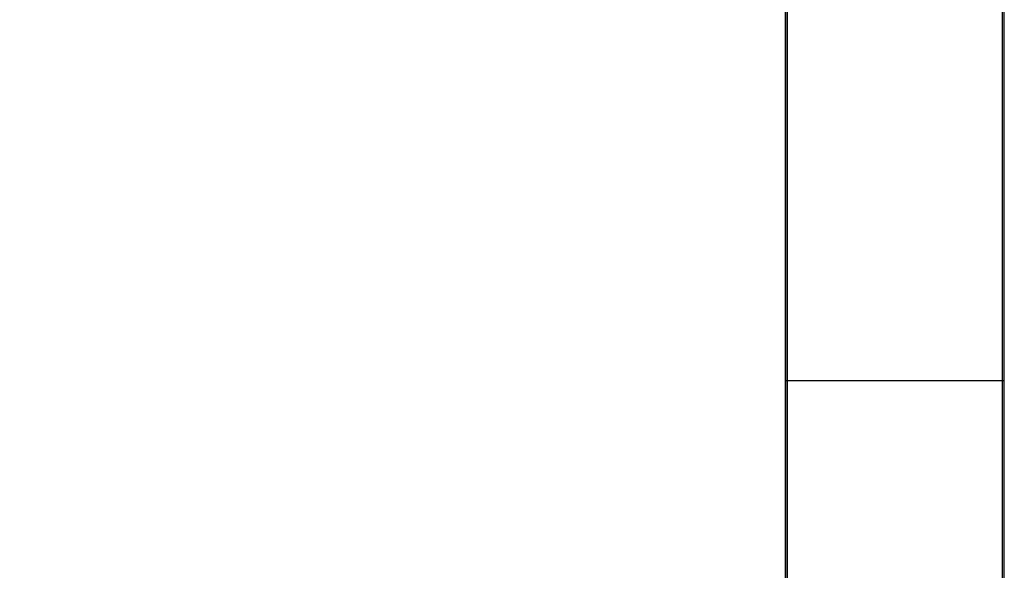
# Model space of a CAD drawing. Header units: millimetres. Extents: x -1290 to 1795, y -4192 to -1311.
# Tile 312 of 656: x 1468.83 to 1473.32, y -3716.56 to -3714.05. Entities that reach past the tile are written whole.
import ezdxf

# ---------------------------------------------------------------- set-up
doc = ezdxf.new("R2010")
doc.units = ezdxf.units.MM
doc.layers.add('45', color=7, linetype='Continuous')
doc.layers.add('Aparatura', color=7, linetype='Continuous', lineweight=13)

# ---------------------------------------------------------------- blocks, each defined once
blk = doc.blocks.new('*U234')
at = {"layer": '45', "color": 7}
for points in [[(549.433006, -383.516436), (567.434375, -383.516436), (567.434375, -383.516436), (567.434375, -466.476382), (567.434375, -466.476382), (549.433006, -466.476382), (549.433006, -466.476382), (549.433006, -383.516436), (549.433006, -383.516436)], [(549.438378, -383.520027), (567.429003, -383.520027), (567.429003, -466.470996), (549.438378, -466.470996), (549.438378, -383.520027)]]:
    blk.add_lwpolyline(points, close=True, dxfattribs=at)
blk = doc.blocks.new('*U251')
at = {"layer": '45', "color": 7}
for points in [[(435.005325, -698.804806), (435.005325, -750.882783)], [(435.005325, -729.279229), (439.999438, -729.279229)]]:
    blk.add_lwpolyline(points, dxfattribs=at)
for points in [[(435.005325, -750.882783), (439.999438, -750.882783), (439.999438, -750.882783), (439.999438, -698.804806), (439.999438, -698.804806), (435.005325, -698.804806), (435.005325, -750.882783)], [(435.050091, -750.837899), (439.954672, -750.837899), (439.954672, -698.84969), (435.050091, -698.84969), (435.050091, -750.837899)]]:
    blk.add_lwpolyline(points, close=True, dxfattribs=at)

msp = doc.modelspace()

# ---------------------------------------------------------------- block references
at = {"layer": 'Aparatura', "color": 7, "lineweight": 13, "xscale": 0.2, "yscale": 0.2, "zscale": 0.2}
for name, p in [('*U234', (1358.844, -3629.9031)), ('*U251', (1385.322, -3569.8405))]:
    msp.add_blockref(name, p, dxfattribs=at)

doc.saveas('drawing.dxf')
